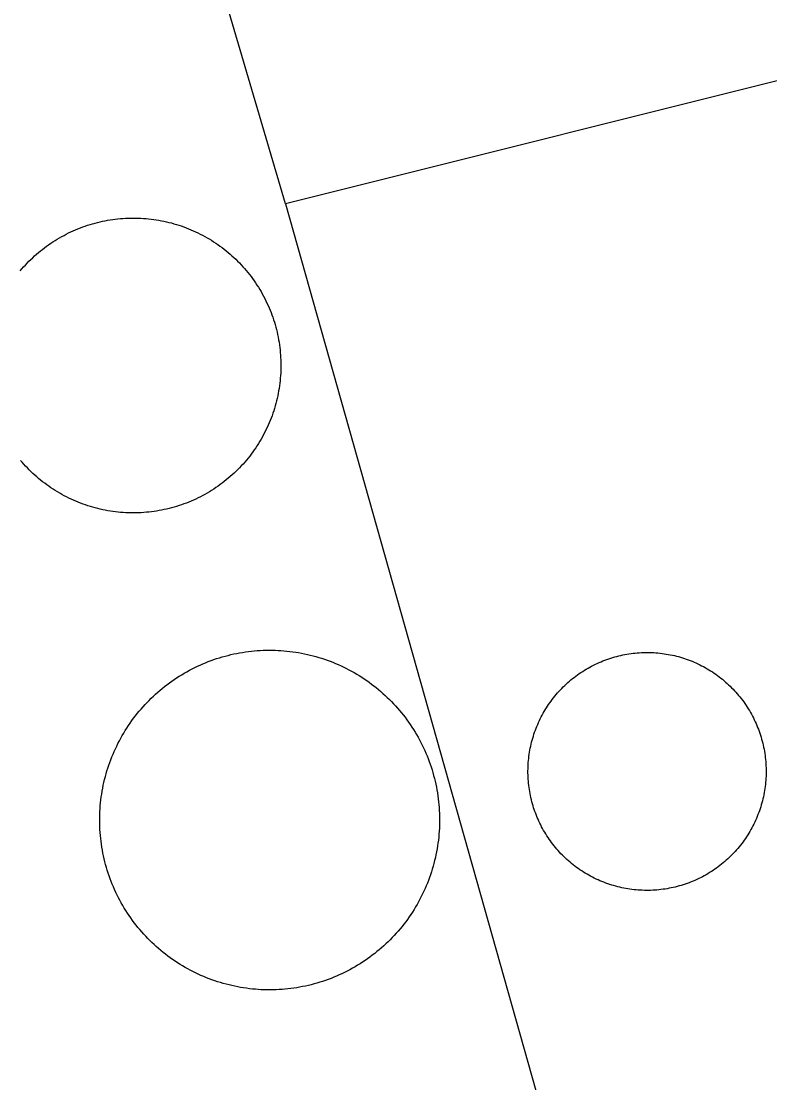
# Model space of a CAD drawing. Extents: x 3651524 to 3689615, y 505651 to 531377.
# Drawn here: x 3674874.6 to 3674970.5, y 514387.2 to 514523.2 of the extents above; entities that cross this region are included whole.
import ezdxf

# ---------------------------------------------------------------- set-up
doc = ezdxf.new("R2010")
doc.units = 0
doc.layers.add('V-DOMW-TANK', color=7, linetype='Continuous')
doc.layers.add('V-UTIL-LINE', color=7, linetype='Continuous')

msp = doc.modelspace()

# ---------------------------------------------------------------- linework, layer by layer
at = {"layer": 'V-DOMW-TANK'}
for points in [[(3674877.562, 514494.209), (3674877.826, 514494.406), (3674878.095, 514494.598), (3674878.367, 514494.784), (3674878.644, 514494.967), (3674878.92, 514495.145), (3674879.203, 514495.317), (3674879.485, 514495.485), (3674879.772, 514495.645), (3674880.063, 514495.804), (3674880.356, 514495.958), (3674880.651, 514496.105), (3674880.948, 514496.247), (3674881.247, 514496.384), (3674881.55, 514496.517), (3674881.855, 514496.642), (3674882.162, 514496.765), (3674882.469, 514496.88), (3674882.781, 514496.99), (3674883.094, 514497.095), (3674883.407, 514497.195), (3674883.725, 514497.289), (3674884.042, 514497.377), (3674884.362, 514497.459), (3674884.681, 514497.537), (3674885.003, 514497.609), (3674885.326, 514497.672), (3674885.65, 514497.736), (3674885.975, 514497.791), (3674886.301, 514497.84), (3674886.629, 514497.881), (3674886.956, 514497.92), (3674887.284, 514497.953), (3674887.614, 514497.979), (3674887.944, 514498), (3674888.273, 514498.014), (3674888.601, 514498.022), (3674888.933, 514498.026), (3674889.262, 514498.024), (3674889.592, 514498.014), (3674889.92, 514498.004), (3674890.25, 514497.981), (3674890.579, 514497.955), (3674890.907, 514497.924), (3674891.235, 514497.887), (3674891.562, 514497.844), (3674891.888, 514497.797), (3674892.214, 514497.742), (3674892.537, 514497.682), (3674892.861, 514497.617), (3674893.182, 514497.545), (3674893.504, 514497.469), (3674893.823, 514497.387), (3674894.141, 514497.299), (3674894.456, 514497.205), (3674894.772, 514497.109), (3674895.085, 514497.002), (3674895.396, 514496.892), (3674895.705, 514496.777), (3674896.011, 514496.656), (3674896.318, 514496.531), (3674896.619, 514496.4), (3674896.92, 514496.263), (3674897.217, 514496.122), (3674897.512, 514495.972), (3674897.805, 514495.823), (3674898.096, 514495.665), (3674898.382, 514495.503), (3674898.667, 514495.337), (3674898.947, 514495.165), (3674899.226, 514494.987), (3674899.5, 514494.805), (3674899.773, 514494.619), (3674900.041, 514494.428), (3674900.307, 514494.232), (3674900.569, 514494.031), (3674900.828, 514493.828), (3674901.081, 514493.617), (3674901.333, 514493.402), (3674901.579, 514493.185), (3674901.823, 514492.964), (3674902.062, 514492.734), (3674902.298, 514492.505), (3674902.529, 514492.27), (3674902.759, 514492.03), (3674902.98, 514491.788), (3674903.199, 514491.54), (3674903.412, 514491.291), (3674903.621, 514491.037), (3674903.828, 514490.779), (3674904.029, 514490.518), (3674904.225, 514490.252), (3674904.418, 514489.984), (3674904.604, 514489.714), (3674904.784, 514489.437), (3674904.962, 514489.159), (3674905.137, 514488.878), (3674905.304, 514488.593), (3674905.466, 514488.307), (3674905.624, 514488.018), (3674905.778, 514487.725)], [(3674874.462, 514491.264), (3674874.677, 514491.512), (3674874.894, 514491.76), (3674875.117, 514492.003), (3674875.344, 514492.243), (3674875.576, 514492.478), (3674875.809, 514492.71), (3674876.049, 514492.937), (3674876.292, 514493.16), (3674876.538, 514493.377), (3674876.79, 514493.593), (3674877.044, 514493.803), (3674877.302, 514494.008), (3674877.562, 514494.209)], [(3674905.778, 514487.725), (3674905.925, 514487.43), (3674906.066, 514487.131), (3674906.204, 514486.832), (3674906.335, 514486.529), (3674906.462, 514486.226), (3674906.582, 514485.919), (3674906.699, 514485.609), (3674906.81, 514485.3), (3674906.914, 514484.987), (3674907.012, 514484.673), (3674907.107, 514484.356), (3674907.197, 514484.039), (3674907.279, 514483.719), (3674907.357, 514483.398), (3674907.428, 514483.076), (3674907.494, 514482.752), (3674907.553, 514482.429), (3674907.608, 514482.103), (3674907.658, 514481.778), (3674907.701, 514481.45), (3674907.74, 514481.122), (3674907.77, 514480.797), (3674907.799, 514480.465), (3674907.817, 514480.137), (3674907.832, 514479.807), (3674907.84, 514479.478), (3674907.844, 514479.148), (3674907.842, 514478.818), (3674907.834, 514478.489), (3674907.819, 514478.159), (3674907.799, 514477.829), (3674907.772, 514477.499), (3674907.742, 514477.172), (3674907.705, 514476.844), (3674907.662, 514476.516), (3674907.615, 514476.191), (3674907.557, 514475.865), (3674907.498, 514475.541), (3674907.434, 514475.218), (3674907.363, 514474.896), (3674907.287, 514474.575), (3674907.205, 514474.255), (3674907.117, 514473.938), (3674907.021, 514473.62), (3674906.924, 514473.307), (3674906.82, 514472.994), (3674906.709, 514472.682), (3674906.595, 514472.373), (3674906.474, 514472.066), (3674906.347, 514471.761), (3674906.218, 514471.46), (3674906.081, 514471.159), (3674905.939, 514470.862), (3674905.792, 514470.565), (3674905.64, 514470.274), (3674905.483, 514469.983), (3674905.321, 514469.696), (3674905.153, 514469.412), (3674904.981, 514469.129), (3674904.805, 514468.853), (3674904.622, 514468.576), (3674904.436, 514468.304), (3674904.244, 514468.036), (3674904.049, 514467.771), (3674903.848, 514467.509), (3674903.644, 514467.251), (3674903.433, 514466.995), (3674903.22, 514466.745), (3674903, 514466.497), (3674902.779, 514466.254), (3674902.552, 514466.014), (3674902.321, 514465.779), (3674902.085, 514465.547), (3674901.847, 514465.32), (3674901.604, 514465.097), (3674901.358, 514464.878), (3674901.106, 514464.665), (3674900.852, 514464.456), (3674900.594, 514464.249), (3674900.332, 514464.048), (3674900.068, 514463.851), (3674899.799, 514463.659), (3674899.527, 514463.473), (3674899.253, 514463.292), (3674898.974, 514463.11), (3674898.694, 514462.94), (3674898.409, 514462.772), (3674898.122, 514462.608), (3674897.833, 514462.451), (3674897.54, 514462.299), (3674897.246, 514462.152), (3674896.949, 514462.01), (3674896.648, 514461.873), (3674896.344, 514461.742), (3674896.041, 514461.613), (3674895.734, 514461.492), (3674895.425, 514461.377), (3674895.116, 514461.267), (3674894.802, 514461.162), (3674894.487, 514461.062)], [(3674876.071, 514465.295), (3674875.834, 514465.521), (3674875.598, 514465.752), (3674875.367, 514465.988), (3674875.139, 514466.227), (3674874.916, 514466.469), (3674874.695, 514466.717), (3674874.482, 514466.966)], [(3674894.487, 514461.062), (3674894.172, 514460.968), (3674893.854, 514460.88), (3674893.535, 514460.796), (3674893.213, 514460.72), (3674892.892, 514460.648), (3674892.568, 514460.581), (3674892.244, 514460.521), (3674891.919, 514460.466), (3674891.593, 514460.417), (3674891.265, 514460.374), (3674890.938, 514460.337), (3674890.61, 514460.304), (3674890.282, 514460.278), (3674889.953, 514460.257), (3674889.623, 514460.243), (3674889.293, 514460.235), (3674888.963, 514460.231), (3674888.634, 514460.233), (3674888.304, 514460.241), (3674887.974, 514460.255), (3674887.645, 514460.276), (3674887.317, 514460.3), (3674886.989, 514460.333), (3674886.662, 514460.37), (3674886.334, 514460.413), (3674886.008, 514460.46), (3674885.683, 514460.515), (3674885.357, 514460.575), (3674885.035, 514460.64), (3674884.712, 514460.71), (3674884.392, 514460.788), (3674884.073, 514460.87), (3674883.755, 514460.958), (3674883.438, 514461.052), (3674883.125, 514461.15), (3674882.811, 514461.255), (3674882.5, 514461.363), (3674882.191, 514461.48), (3674881.881, 514461.601), (3674881.578, 514461.726), (3674881.277, 514461.857), (3674880.976, 514461.994), (3674880.679, 514462.135), (3674880.382, 514462.283), (3674880.092, 514462.434), (3674879.801, 514462.592), (3674879.514, 514462.756), (3674879.227, 514462.92), (3674878.949, 514463.092), (3674878.67, 514463.27), (3674878.396, 514463.45), (3674878.121, 514463.638), (3674877.853, 514463.829), (3674877.591, 514464.026), (3674877.327, 514464.224), (3674877.069, 514464.431), (3674876.813, 514464.64), (3674876.563, 514464.853), (3674876.315, 514465.072), (3674876.071, 514465.295)], [(3674893.252, 514438.206), (3674893.557, 514438.434), (3674893.864, 514438.655), (3674894.178, 514438.872), (3674894.493, 514439.083), (3674894.815, 514439.288), (3674895.138, 514439.486), (3674895.464, 514439.681), (3674895.794, 514439.869), (3674896.127, 514440.052), (3674896.463, 514440.228), (3674896.803, 514440.4), (3674897.145, 514440.564), (3674897.491, 514440.723), (3674897.84, 514440.875), (3674898.19, 514441.022), (3674898.542, 514441.166), (3674898.898, 514441.297), (3674899.257, 514441.426), (3674899.615, 514441.547), (3674899.978, 514441.663), (3674900.344, 514441.772), (3674900.709, 514441.874), (3674901.075, 514441.971), (3674901.444, 514442.061), (3674901.815, 514442.145), (3674902.187, 514442.223), (3674902.56, 514442.292), (3674902.935, 514442.356), (3674903.312, 514442.413), (3674903.689, 514442.464), (3674904.065, 514442.509), (3674904.442, 514442.546), (3674904.821, 514442.577), (3674905.2, 514442.601), (3674905.581, 514442.62), (3674905.96, 514442.632), (3674906.341, 514442.636), (3674906.72, 514442.634), (3674907.101, 514442.624), (3674907.479, 514442.61), (3674907.858, 514442.589), (3674908.237, 514442.56), (3674908.616, 514442.526), (3674908.993, 514442.483), (3674909.37, 514442.436), (3674909.747, 514442.38), (3674910.121, 514442.319), (3674910.496, 514442.251), (3674910.867, 514442.175), (3674911.24, 514442.096), (3674911.608, 514442.008), (3674911.977, 514441.913), (3674912.343, 514441.813), (3674912.708, 514441.706), (3674913.07, 514441.594), (3674913.431, 514441.475), (3674913.789, 514441.35), (3674914.146, 514441.217), (3674914.5, 514441.08), (3674914.852, 514440.934), (3674915.2, 514440.785), (3674915.547, 514440.629), (3674915.891, 514440.465), (3674916.231, 514440.297), (3674916.568, 514440.123), (3674916.902, 514439.943), (3674917.234, 514439.757), (3674917.562, 514439.566), (3674917.887, 514439.368), (3674918.207, 514439.165), (3674918.524, 514438.956), (3674918.84, 514438.743), (3674919.149, 514438.524), (3674919.454, 514438.299), (3674919.757, 514438.067), (3674920.052, 514437.832), (3674920.349, 514437.592), (3674920.638, 514437.348), (3674920.925, 514437.094), (3674921.205, 514436.838), (3674921.482, 514436.578), (3674921.752, 514436.314), (3674922.02, 514436.044), (3674922.282, 514435.769), (3674922.54, 514435.489), (3674922.792, 514435.206), (3674923.04, 514434.917), (3674923.282, 514434.624), (3674923.519, 514434.33), (3674923.753, 514434.029), (3674923.98, 514433.723), (3674924.201, 514433.414), (3674924.416, 514433.103), (3674924.627, 514432.787), (3674924.832, 514432.466), (3674925.035, 514432.144), (3674925.225, 514431.817), (3674925.414, 514431.487), (3674925.596, 514431.153), (3674925.772, 514430.817)], [(3674939.848, 514430.334), (3674939.907, 514430.594), (3674939.971, 514430.852), (3674940.039, 514431.108), (3674940.112, 514431.366), (3674940.188, 514431.62), (3674940.27, 514431.874), (3674940.356, 514432.126), (3674940.446, 514432.376), (3674940.542, 514432.626), (3674940.639, 514432.871), (3674940.741, 514433.117), (3674940.85, 514433.361), (3674940.96, 514433.603), (3674941.079, 514433.842), (3674941.198, 514434.08), (3674941.321, 514434.315), (3674941.448, 514434.549), (3674941.581, 514434.78), (3674941.716, 514435.007), (3674941.857, 514435.235), (3674942.003, 514435.458), (3674942.148, 514435.679), (3674942.302, 514435.898), (3674942.457, 514436.113), (3674942.615, 514436.328), (3674942.779, 514436.537), (3674942.945, 514436.746), (3674943.115, 514436.949), (3674943.289, 514437.152), (3674943.467, 514437.35), (3674943.647, 514437.545), (3674943.831, 514437.737), (3674944.02, 514437.926), (3674944.21, 514438.112), (3674944.405, 514438.294), (3674944.601, 514438.473), (3674944.802, 514438.649), (3674945.005, 514438.821), (3674945.21, 514438.989), (3674945.421, 514439.153), (3674945.632, 514439.316), (3674945.847, 514439.472), (3674946.064, 514439.626), (3674946.285, 514439.775), (3674946.506, 514439.921), (3674946.731, 514440.062), (3674946.959, 514440.201), (3674947.192, 514440.334), (3674947.422, 514440.465), (3674947.657, 514440.59), (3674947.893, 514440.713), (3674948.132, 514440.83), (3674948.372, 514440.943), (3674948.616, 514441.053), (3674948.861, 514441.158), (3674949.107, 514441.258), (3674949.355, 514441.354), (3674949.607, 514441.446), (3674949.857, 514441.534), (3674950.109, 514441.618), (3674950.363, 514441.696), (3674950.619, 514441.772), (3674950.875, 514441.842), (3674951.133, 514441.907), (3674951.393, 514441.967), (3674951.653, 514442.024), (3674951.913, 514442.075), (3674952.175, 514442.122), (3674952.437, 514442.165), (3674952.701, 514442.204), (3674952.966, 514442.239), (3674953.23, 514442.266), (3674953.496, 514442.29), (3674953.76, 514442.311), (3674954.026, 514442.325), (3674954.293, 514442.335), (3674954.559, 514442.341), (3674954.823, 514442.341), (3674955.091, 514442.339), (3674955.358, 514442.329), (3674955.624, 514442.317), (3674955.888, 514442.3), (3674956.154, 514442.278), (3674956.418, 514442.251), (3674956.683, 514442.218), (3674956.947, 514442.184), (3674957.209, 514442.143), (3674957.471, 514442.098), (3674957.733, 514442.048), (3674957.993, 514441.993), (3674958.256, 514441.934), (3674958.512, 514441.872), (3674958.77, 514441.803), (3674959.026, 514441.729), (3674959.28, 514441.655), (3674959.533, 514441.573), (3674959.785, 514441.487), (3674960.037, 514441.397), (3674960.285, 514441.303), (3674960.533, 514441.205)], [(3674960.533, 514441.205), (3674960.779, 514441.102), (3674961.022, 514440.994), (3674961.264, 514440.883), (3674961.506, 514440.766), (3674961.741, 514440.648), (3674961.977, 514440.523), (3674962.21, 514440.396), (3674962.44, 514440.263), (3674962.669, 514440.127), (3674962.896, 514439.986), (3674963.12, 514439.843), (3674963.341, 514439.695), (3674963.56, 514439.544), (3674963.775, 514439.388), (3674963.988, 514439.228), (3674964.199, 514439.065), (3674964.406, 514438.899), (3674964.61, 514438.729), (3674964.811, 514438.555), (3674965.01, 514438.376), (3674965.206, 514438.196), (3674965.399, 514438.012), (3674965.587, 514437.825), (3674965.774, 514437.633), (3674965.956, 514437.44), (3674966.134, 514437.242), (3674966.31, 514437.043), (3674966.48, 514436.838), (3674966.65, 514436.634), (3674966.814, 514436.425), (3674966.976, 514436.212), (3674967.132, 514435.997), (3674967.285, 514435.78), (3674967.437, 514435.56), (3674967.582, 514435.337), (3674967.723, 514435.112), (3674967.861, 514434.885), (3674967.996, 514434.655), (3674968.123, 514434.422), (3674968.252, 514434.188), (3674968.373, 514433.951), (3674968.491, 514433.713), (3674968.604, 514433.471), (3674968.713, 514433.23), (3674968.819, 514432.984), (3674968.919, 514432.738), (3674969.016, 514432.49), (3674969.11, 514432.241), (3674969.194, 514431.989), (3674969.278, 514431.737), (3674969.358, 514431.483), (3674969.431, 514431.227), (3674969.501, 514430.971), (3674969.567, 514430.713), (3674969.628, 514430.453), (3674969.683, 514430.193), (3674969.737, 514429.933), (3674969.784, 514429.67), (3674969.823, 514429.406), (3674969.864, 514429.144), (3674969.896, 514428.88), (3674969.925, 514428.616), (3674969.95, 514428.349), (3674969.97, 514428.085), (3674969.984, 514427.819), (3674969.995, 514427.553), (3674970.001, 514427.286), (3674970.001, 514427.02), (3674969.999, 514426.754), (3674969.991, 514426.488), (3674969.976, 514426.226), (3674969.96, 514425.957), (3674969.937, 514425.691), (3674969.911, 514425.427), (3674969.88, 514425.163), (3674969.843, 514424.899), (3674969.802, 514424.636), (3674969.757, 514424.376), (3674969.708, 514424.112), (3674969.653, 514423.852), (3674969.593, 514423.592), (3674969.53, 514423.334), (3674969.462, 514423.076), (3674969.39, 514422.82), (3674969.313, 514422.566), (3674969.233, 514422.312), (3674969.147, 514422.06), (3674969.057, 514421.812), (3674968.962, 514421.56), (3674968.864, 514421.315), (3674968.76, 514421.069), (3674968.653, 514420.825), (3674968.541, 514420.583), (3674968.426, 514420.344), (3674968.305, 514420.106), (3674968.182, 514419.871), (3674968.053, 514419.637), (3674967.922, 514419.406), (3674967.785, 514419.176), (3674967.646, 514418.951)], [(3674891.603, 514404.892), (3674891.329, 514405.152), (3674891.059, 514405.418), (3674890.79, 514405.688), (3674890.528, 514405.963), (3674890.27, 514406.241), (3674890.018, 514406.526), (3674889.77, 514406.813), (3674889.529, 514407.105), (3674889.291, 514407.402), (3674889.058, 514407.701), (3674888.83, 514408.007), (3674888.609, 514408.316), (3674888.394, 514408.627), (3674888.183, 514408.945), (3674887.978, 514409.264), (3674887.778, 514409.588), (3674887.585, 514409.913), (3674887.397, 514410.243), (3674887.214, 514410.577), (3674887.038, 514410.913), (3674886.868, 514411.253), (3674886.702, 514411.595), (3674886.545, 514411.941), (3674886.391, 514412.289), (3674886.246, 514412.639), (3674886.104, 514412.991), (3674885.971, 514413.348), (3674885.842, 514413.706), (3674885.721, 514414.065), (3674885.607, 514414.427), (3674885.496, 514414.792), (3674885.394, 514415.156), (3674885.298, 514415.525), (3674885.207, 514415.893), (3674885.126, 514416.262), (3674885.048, 514416.637), (3674884.978, 514417.008), (3674884.915, 514417.384), (3674884.857, 514417.759), (3674884.804, 514418.136), (3674884.761, 514418.513), (3674884.724, 514418.892), (3674884.693, 514419.271), (3674884.669, 514419.649), (3674884.65, 514420.028), (3674884.64, 514420.407), (3674884.636, 514420.788), (3674884.638, 514421.169), (3674884.646, 514421.548), (3674884.663, 514421.931), (3674884.683, 514422.308), (3674884.712, 514422.687), (3674884.749, 514423.066), (3674884.79, 514423.442), (3674884.839, 514423.819), (3674884.894, 514424.194), (3674884.953, 514424.571), (3674885.023, 514424.944), (3674885.097, 514425.316), (3674885.179, 514425.689), (3674885.267, 514426.058), (3674885.361, 514426.426), (3674885.463, 514426.793), (3674885.568, 514427.157), (3674885.681, 514427.52), (3674885.801, 514427.88), (3674885.926, 514428.239), (3674886.059, 514428.595), (3674886.197, 514428.949), (3674886.34, 514429.302), (3674886.492, 514429.65), (3674886.647, 514429.996), (3674886.811, 514430.34), (3674886.979, 514430.682), (3674887.153, 514431.018), (3674887.333, 514431.352), (3674887.518, 514431.686), (3674887.712, 514432.013), (3674887.909, 514432.339), (3674888.112, 514432.658), (3674888.32, 514432.976), (3674888.535, 514433.289), (3674888.755, 514433.6), (3674888.982, 514433.906), (3674889.211, 514434.209), (3674889.447, 514434.508), (3674889.686, 514434.801), (3674889.932, 514435.091), (3674890.184, 514435.376), (3674890.44, 514435.657), (3674890.7, 514435.933), (3674890.966, 514436.206), (3674891.237, 514436.474), (3674891.511, 514436.736), (3674891.79, 514436.994), (3674892.074, 514437.246), (3674892.361, 514437.494), (3674892.654, 514437.733), (3674892.951, 514437.975), (3674893.252, 514438.206)], [(3674925.772, 514430.817), (3674925.944, 514430.477), (3674926.106, 514430.135), (3674926.266, 514429.789), (3674926.419, 514429.443), (3674926.565, 514429.091), (3674926.706, 514428.739), (3674926.839, 514428.382), (3674926.968, 514428.026), (3674927.089, 514427.665), (3674927.206, 514427.303), (3674927.314, 514426.938), (3674927.417, 514426.574), (3674927.513, 514426.207), (3674927.603, 514425.834), (3674927.689, 514425.466), (3674927.763, 514425.095), (3674927.832, 514424.72), (3674927.898, 514424.344), (3674927.957, 514423.971), (3674928.004, 514423.594), (3674928.05, 514423.217), (3674928.086, 514422.838), (3674928.117, 514422.459), (3674928.142, 514422.08), (3674928.16, 514421.702), (3674928.17, 514421.321), (3674928.174, 514420.942), (3674928.172, 514420.561), (3674928.166, 514420.182), (3674928.15, 514419.803), (3674928.127, 514419.422), (3674928.099, 514419.043), (3674928.064, 514418.666), (3674928.021, 514418.288), (3674927.972, 514417.911), (3674927.918, 514417.536), (3674927.855, 514417.157), (3674927.787, 514416.786), (3674927.714, 514416.412), (3674927.632, 514416.043), (3674927.544, 514415.672), (3674927.447, 514415.304), (3674927.349, 514414.937), (3674927.243, 514414.573), (3674927.13, 514414.21), (3674927.011, 514413.85), (3674926.884, 514413.489), (3674926.753, 514413.135), (3674926.616, 514412.781), (3674926.471, 514412.428), (3674926.319, 514412.08), (3674926.163, 514411.734), (3674926.002, 514411.39), (3674925.832, 514411.05), (3674925.657, 514410.712), (3674925.477, 514410.378), (3674925.291, 514410.046), (3674925.1, 514409.719), (3674924.902, 514409.393), (3674924.699, 514409.072), (3674924.49, 514408.754), (3674924.275, 514408.441), (3674924.056, 514408.132), (3674923.831, 514407.826), (3674923.603, 514407.521), (3674923.366, 514407.224), (3674923.126, 514406.931), (3674922.878, 514406.641), (3674922.626, 514406.354), (3674922.37, 514406.073), (3674922.112, 514405.795), (3674921.846, 514405.524), (3674921.576, 514405.258), (3674921.299, 514404.996), (3674921.021, 514404.738), (3674920.736, 514404.486), (3674920.449, 514404.236), (3674920.157, 514403.995), (3674919.86, 514403.757), (3674919.559, 514403.524), (3674919.253, 514403.298), (3674918.946, 514403.075), (3674918.633, 514402.86), (3674918.317, 514402.649), (3674917.998, 514402.442), (3674917.674, 514402.244), (3674917.347, 514402.049), (3674917.017, 514401.859), (3674916.685, 514401.678), (3674916.347, 514401.504), (3674916.007, 514401.332), (3674915.665, 514401.166), (3674915.319, 514401.009), (3674914.971, 514400.855), (3674914.621, 514400.708), (3674914.267, 514400.568), (3674913.912, 514400.433), (3674913.554, 514400.306), (3674913.193, 514400.183), (3674912.833, 514400.069)], [(3674944.491, 514415.809), (3674944.296, 514415.99), (3674944.104, 514416.176), (3674943.915, 514416.36), (3674943.729, 514416.551), (3674943.547, 514416.745), (3674943.369, 514416.942), (3674943.192, 514417.143), (3674943.02, 514417.345), (3674942.852, 514417.552), (3674942.689, 514417.761), (3674942.527, 514417.972), (3674942.369, 514418.187), (3674942.216, 514418.404), (3674942.066, 514418.625), (3674941.921, 514418.849), (3674941.777, 514419.074), (3674941.64, 514419.301), (3674941.507, 514419.531), (3674941.374, 514419.762), (3674941.251, 514419.998), (3674941.128, 514420.233), (3674941.011, 514420.473), (3674940.897, 514420.714), (3674940.788, 514420.956), (3674940.684, 514421.2), (3674940.583, 514421.448), (3674940.487, 514421.695), (3674940.395, 514421.945), (3674940.307, 514422.199), (3674940.223, 514422.449), (3674940.145, 514422.703), (3674940.071, 514422.959), (3674940, 514423.215), (3674939.936, 514423.473), (3674939.875, 514423.733), (3674939.817, 514423.993), (3674939.766, 514424.253), (3674939.719, 514424.516), (3674939.674, 514424.778), (3674939.639, 514425.042), (3674939.604, 514425.306), (3674939.576, 514425.57), (3674939.551, 514425.834), (3674939.533, 514426.101), (3674939.516, 514426.367), (3674939.506, 514426.633), (3674939.502, 514426.899), (3674939.5, 514427.166), (3674939.504, 514427.432), (3674939.512, 514427.696), (3674939.524, 514427.962), (3674939.543, 514428.229), (3674939.565, 514428.493), (3674939.592, 514428.757), (3674939.623, 514429.023), (3674939.66, 514429.285), (3674939.699, 514429.55), (3674939.744, 514429.812), (3674939.793, 514430.074), (3674939.848, 514430.334)], [(3674967.646, 514418.951), (3674967.5, 514418.728), (3674967.353, 514418.507), (3674967.201, 514418.288), (3674967.046, 514418.07), (3674966.886, 514417.857), (3674966.724, 514417.649), (3674966.556, 514417.44), (3674966.386, 514417.235), (3674966.212, 514417.034), (3674966.036, 514416.836), (3674965.854, 514416.641), (3674965.669, 514416.448), (3674965.483, 514416.258), (3674965.292, 514416.074), (3674965.098, 514415.891), (3674964.901, 514415.711), (3674964.701, 514415.537), (3674964.498, 514415.365), (3674964.291, 514415.197), (3674964.082, 514415.031), (3674963.869, 514414.872), (3674963.656, 514414.712), (3674963.437, 514414.56), (3674963.218, 514414.411), (3674962.997, 514414.267), (3674962.769, 514414.122), (3674962.542, 514413.985), (3674962.313, 514413.85), (3674962.079, 514413.721), (3674961.846, 514413.596), (3674961.608, 514413.473), (3674961.371, 514413.356), (3674961.129, 514413.241), (3674960.887, 514413.131), (3674960.641, 514413.028), (3674960.396, 514412.928), (3674960.148, 514412.83), (3674959.898, 514412.74), (3674959.646, 514412.651), (3674959.394, 514412.568), (3674959.138, 514412.49), (3674958.884, 514412.414), (3674958.626, 514412.344), (3674958.368, 514412.279), (3674958.11, 514412.217), (3674957.85, 514412.162), (3674957.588, 514412.111), (3674957.326, 514412.064), (3674957.064, 514412.021), (3674956.799, 514411.982), (3674956.535, 514411.949), (3674956.271, 514411.92), (3674956.007, 514411.896), (3674955.741, 514411.875), (3674955.474, 514411.861), (3674955.21, 514411.849), (3674954.942, 514411.845), (3674954.678, 514411.845), (3674954.411, 514411.847), (3674954.145, 514411.855), (3674953.879, 514411.869), (3674953.613, 514411.886), (3674953.348, 514411.908), (3674953.082, 514411.935), (3674952.818, 514411.965), (3674952.556, 514412.002), (3674952.292, 514412.043), (3674952.03, 514412.09), (3674951.767, 514412.137), (3674951.507, 514412.193), (3674951.247, 514412.25), (3674950.989, 514412.314), (3674950.733, 514412.381), (3674950.475, 514412.455), (3674950.221, 514412.531), (3674949.967, 514412.613), (3674949.715, 514412.699), (3674949.465, 514412.789), (3674949.216, 514412.883), (3674948.97, 514412.981), (3674948.724, 514413.084), (3674948.48, 514413.194), (3674948.239, 514413.303), (3674947.999, 514413.419), (3674947.762, 514413.538), (3674947.526, 514413.663), (3674947.293, 514413.79), (3674947.061, 514413.923), (3674946.834, 514414.058), (3674946.606, 514414.2), (3674946.383, 514414.343), (3674946.162, 514414.491), (3674945.943, 514414.642), (3674945.726, 514414.798), (3674945.513, 514414.958), (3674945.304, 514415.121), (3674945.095, 514415.287), (3674944.89, 514415.457), (3674944.69, 514415.631), (3674944.491, 514415.809)], [(3674912.833, 514400.069), (3674912.468, 514399.96), (3674912.104, 514399.856), (3674911.735, 514399.759), (3674911.367, 514399.669), (3674910.996, 514399.587), (3674910.623, 514399.509), (3674910.25, 514399.438), (3674909.876, 514399.374), (3674909.501, 514399.317), (3674909.124, 514399.268), (3674908.745, 514399.223), (3674908.368, 514399.184), (3674907.989, 514399.153), (3674907.611, 514399.129), (3674907.23, 514399.11), (3674906.851, 514399.1), (3674906.47, 514399.094), (3674906.091, 514399.096), (3674905.708, 514399.106), (3674905.331, 514399.12), (3674904.952, 514399.143), (3674904.573, 514399.172), (3674904.194, 514399.204), (3674903.818, 514399.247), (3674903.441, 514399.294), (3674903.064, 514399.352), (3674902.689, 514399.411), (3674902.316, 514399.481), (3674901.944, 514399.555), (3674901.571, 514399.636), (3674901.202, 514399.722), (3674900.834, 514399.817), (3674900.467, 514399.917), (3674900.103, 514400.024), (3674899.74, 514400.136), (3674899.38, 514400.255), (3674899.021, 514400.382), (3674898.665, 514400.513), (3674898.311, 514400.652), (3674897.958, 514400.796), (3674897.61, 514400.945), (3674897.264, 514401.103), (3674896.92, 514401.263), (3674896.58, 514401.433), (3674896.242, 514401.607), (3674895.908, 514401.787), (3674895.576, 514401.973), (3674895.249, 514402.166), (3674894.925, 514402.362), (3674894.604, 514402.565), (3674894.286, 514402.774), (3674893.973, 514402.989), (3674893.664, 514403.208), (3674893.356, 514403.433), (3674893.053, 514403.663), (3674892.756, 514403.898), (3674892.461, 514404.14), (3674892.173, 514404.386), (3674891.886, 514404.636), (3674891.603, 514404.892)]]:
    msp.add_lwpolyline(points, dxfattribs=at)
at = {"layer": 'V-UTIL-LINE'}
for points in [[(3674979.456, 514517.63), (3674908.419, 514499.823), (3674868.135, 514636.733), (3674856.54, 514671.515)], [(3674908.419, 514499.823), (3674957.268, 514326.744), (3674964.473, 514292.831)]]:
    msp.add_lwpolyline(points, dxfattribs=at)

doc.saveas('drawing.dxf')
